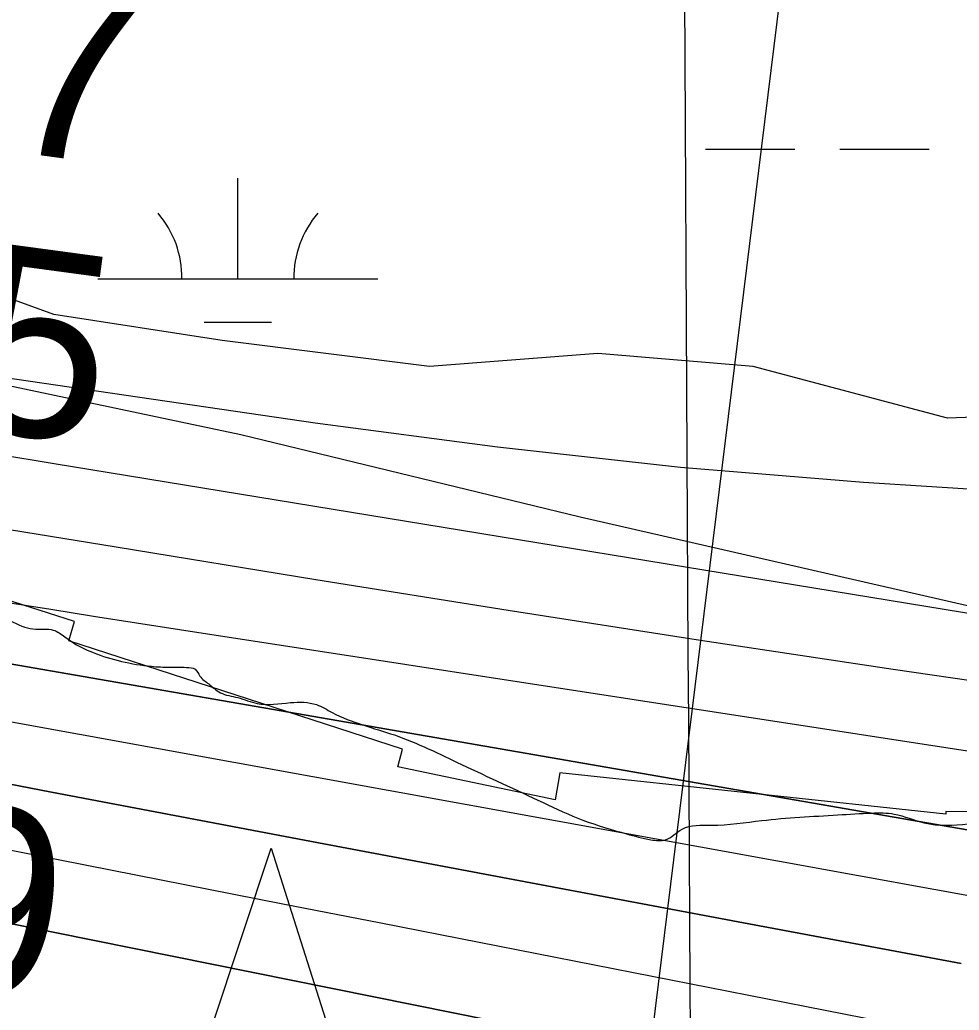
# Model space of a CAD drawing. Extents: x 3445503 to 3483459, y 540493 to 566012.
# Drawn here: x 3470479.7 to 3470815.4, y 552160.1 to 552514 of the extents above; entities that cross this region are included whole.
import ezdxf

# ---------------------------------------------------------------- set-up
doc = ezdxf.new("R2010")
doc.units = 0
for name, color, linetype in [('V-CHAN-NAID', 7, 'Continuous'), ('V-GRID-MAJR', 7, 'Continuous'), ('V-RIVR-EDGE', 7, 'Continuous'), ('V-RIVR-RANG', 7, 'Continuous'), ('V-RRAP-RVMT', 7, 'Continuous'), ('V-SITE-VEGE', 7, 'Continuous'), ('V-TOPO-DPTH', 7, 'Continuous'), ('V-TOPO-MINR', 7, 'Continuous'), ('V-TOPO-WATR', 7, 'Continuous'), ('V-WETL-SWMP', 7, 'Continuous')]:
    doc.layers.add(name, color=color, linetype=linetype)

msp = doc.modelspace()

# ---------------------------------------------------------------- linework, layer by layer
at = {"layer": 'V-CHAN-NAID'}
msp.add_lwpolyline([(3470557.99, 552154.51), (3470548.4, 552154.58), (3470569.53, 552218.06), (3470589.75, 552154.29), (3470580.16, 552154.36), (3470578.59, 552154.93), (3470576.49, 552155.55), (3470574.45, 552156), (3470572.42, 552156.31), (3470571.25, 552156.43), (3470569.72, 552156.51), (3470567.99, 552156.51), (3470566.62, 552156.44), (3470564.72, 552156.23), (3470563.35, 552156.02), (3470561.57, 552155.63), (3470560.04, 552155.21), (3470559.01, 552154.88)], close=True, dxfattribs=at)
at = {"layer": 'V-GRID-MAJR'}
msp.add_spline([(3470751.59, 545992.68), (3470719.87, 552050.56), (3470688.13, 558111.52), (3470656.4, 564172.5), (3470656.38, 564175.57)], degree=3, dxfattribs=at)
at = {"layer": 'V-RIVR-EDGE'}
msp.add_spline([(3466309.38, 552621.96), (3466349.7, 552619.42), (3466382.73, 552619.34), (3466411.93, 552618.58), (3466431.74, 552619.22), (3466456.43, 552621.25), (3466478.34, 552625.36), (3466500.25, 552626.35), (3466524.24, 552628.03), (3466536.75, 552627.65), (3466565.61, 552631.75), (3466586.13, 552632.4), (3466600.73, 552633.75), (3466616.03, 552634.41), (3466639.32, 552633.66), (3466653.57, 552633.62), (3466663.66, 552636.38), (3466670.96, 552636.71), (3466676.52, 552638.08), (3466689.38, 552636.31), (3466713.37, 552637.3), (3466728.67, 552638.65), (3466733.54, 552639.33), (3466741.19, 552639.31), (3466744.67, 552640.35), (3466765.88, 552643.43), (3466811.08, 552646.79), (3466822.21, 552647.81), (3466836.47, 552652.29), (3466848.28, 552649.83), (3466872.26, 552647.68), (3466895.55, 552644.84), (3466925.79, 552644.07), (3466966.46, 552642.93), (3466982.79, 552640.8), (3467002.6, 552635.19), (3467043.6, 552627.1), (3467061.67, 552625.66), (3467070.71, 552626.68), (3467078.71, 552629.09), (3467090.2, 552637.06), (3467099.25, 552641.56), (3467116.3, 552647.43), (3467156.66, 552659.15), (3467180.3, 552663.26), (3467190.05, 552666.71), (3467215.1, 552674.64), (3467224.5, 552681.23), (3467241.91, 552694.05), (3467256.19, 552704.44), (3467275.69, 552716.56), (3467305.63, 552735.6), (3467327.56, 552748.41), (3467352.29, 552766.43), (3467374.58, 552781.67), (3467388.85, 552788.24), (3467399.64, 552795.86), (3467402.78, 552801.76), (3467413.91, 552804.17), (3467419.48, 552807.63), (3467425.41, 552815.26), (3467432.37, 552818.72), (3467446.3, 552824.94), (3467466.13, 552834.63), (3467483.88, 552840.5), (3467499.18, 552841.5), (3467510.65, 552844.25), (3467520.05, 552847.71), (3467524.58, 552850.48), (3467538.49, 552854.96), (3467570.83, 552859.75), (3467609.08, 552864.17), (3467645.6, 552868.95), (3467670.28, 552869.58), (3467689.75, 552871.27), (3467696.01, 552871.26), (3467706.09, 552869.84), (3467716.52, 552869.47), (3467730.42, 552869.09), (3467744.68, 552872.18), (3467757.2, 552874.93), (3467768.33, 552874.9), (3467789.87, 552871.37), (3467862.18, 552872.93), (3467905.63, 552870.04), (3467943.49, 552856.05), (3467982.02, 552836.13), (3468014.64, 552810.68), (3468040.66, 552789.06), (3468070.15, 552766.39), (3468095.14, 552752.42), (3468129.53, 552738.43), (3468159.75, 552729.32), (3468202.15, 552725.39), (3468241.43, 552724.6), (3468263.67, 552723.5), (3468284.52, 552718.58), (3468310.55, 552700.09), (3468339.35, 552679.86), (3468348.37, 552674.28), (3468371.31, 552670.05), (3468394.95, 552672.07), (3468423.11, 552672.35), (3468450.57, 552670.55), (3468476.29, 552670.83), (3468493.33, 552672.18), (3468516.29, 552677.34), (3468541.34, 552687.36), (3468560.14, 552697.74), (3468569.53, 552699.45), (3468577.18, 552699.09), (3468586.55, 552693.15), (3468603.19, 552676.08), (3468627.15, 552664.55), (3468668.51, 552659.93), (3468712.66, 552659.12), (3468729.7, 552662.56), (3468746.74, 552667.38), (3468759.96, 552668.39), (3468773.15, 552661.75), (3468796.05, 552642.92), (3468815.14, 552632.1), (3468834.58, 552620.23), (3468847.09, 552617.42), (3468885.66, 552611.42), (3468924.92, 552605.06), (3468947.86, 552603.27), (3468956.91, 552605.33), (3468965.96, 552610.87), (3468970.84, 552616.42), (3468974.66, 552616.41), (3468976.73, 552609.8), (3468983.64, 552592.05), (3468990.57, 552583.69), (3469002.72, 552573.23), (3469014.52, 552565.91), (3469022.16, 552563.11), (3469029.11, 552562.39), (3469038.49, 552560.63), (3469047.86, 552555.39), (3469053.77, 552553.29), (3469073.92, 552550.81), (3469091.3, 552548.33), (3469106.58, 552542.04), (3469126.73, 552536.43), (3469142.71, 552533.61), (3469153.14, 552532.19), (3469162.52, 552528.34), (3469171.88, 552518.24), (3469185.76, 552509.51), (3469208.69, 552504.59), (3469232.67, 552501.75), (3469258.05, 552503.42), (3469277.18, 552507.55), (3469302.57, 552512.7), (3469341.87, 552520.6), (3469368.3, 552524.01), (3469396.11, 552521.51), (3469447.87, 552506.08), (3469526.01, 552475.99), (3469583.68, 552459.86), (3469651.08, 552445.09), (3469684.78, 552437.71), (3469730.66, 552432.73), (3469767.15, 552428.82), (3469829.71, 552423.45), (3469847.79, 552424.1), (3469856.83, 552424.07), (3469867.6, 552422.31), (3469876.28, 552418.46), (3469887.74, 552412.87), (3469925.6, 552399.22), (3469955.13, 552391.85), (3469977.36, 552385.88), (3470001.33, 552379.57), (3470024.27, 552378.47), (3470048.27, 552381.54), (3470074.01, 552388.43), (3470084.09, 552390.84), (3470093.83, 552391.51), (3470109.12, 552387.64), (3470138.28, 552372.97), (3470163.62, 552356.57), (3470192.44, 552345.72), (3470225.46, 552340.43), (3470241.79, 552339.34), (3470271.69, 552339.27), (3470310.96, 552335.7), (3470330.08, 552335.65), (3470358.59, 552336.27), (3470382.57, 552334.82), (3470398.21, 552331.31), (3470414.53, 552324.66), (3470435.02, 552316.62), (3470465.58, 552306.11), (3470481.55, 552297.03), (3470485.38, 552296.33), (3470491.63, 552295.97), (3470495.8, 552293.52), (3470499.96, 552290.73), (3470505.87, 552287.94), (3470526.71, 552283.02), (3470533.31, 552282.65), (3470539.22, 552282.64), (3470542.35, 552281.94), (3470544.08, 552279.5), (3470547.21, 552276.71), (3470551.37, 552273.57), (3470557.62, 552271.82), (3470564.57, 552269.71), (3470576.39, 552270.03), (3470585.77, 552269.31), (3470591.33, 552266.52), (3470613.56, 552258.47), (3470637.52, 552247.98), (3470666.69, 552234.35), (3470680.92, 552228.06), (3470696.55, 552223.15), (3470705.24, 552221.05), (3470710.45, 552221.03), (3470716.37, 552224.84), (3470726.81, 552226.21), (3470744.89, 552227.9), (3470772.01, 552229.92), (3470784.18, 552230.58), (3470792.17, 552230.22), (3470802.94, 552227.06), (3470818.58, 552226.67), (3470830.06, 552229.78), (3470835.98, 552233.58), (3470842.59, 552233.92), (3470861.01, 552232.83), (3470874.21, 552228.28), (3470890.18, 552221.28), (3470909.3, 552220.54), (3470935.37, 552220.48), (3470949.63, 552223.92), (3470960.76, 552226.32), (3470973.28, 552226.29), (3470997.6, 552221.71), (3471022.27, 552216.44), (3471070.56, 552205.19), (3471088.98, 552203.41), (3471111.92, 552203.01), (3471121.66, 552202.63), (3471127.91, 552201.58), (3471132.77, 552198.09), (3471136.58, 552193.21), (3471141.45, 552193.2), (3471145.63, 552195.97), (3471151.19, 552196.65), (3471156.75, 552196.64), (3471178.3, 552192.07), (3471192.54, 552188.21), (3471223.46, 552180.48), (3471265.84, 552168.56), (3471314.83, 552156.27), (3471351.3, 552145.4), (3471386.04, 552136.97), (3471401.34, 552136.59), (3471419.41, 552135.15), (3471433.66, 552131.99), (3471456.24, 552126.37), (3471476.74, 552123.19), (3471490.64, 552119.33), (3471513.9, 552109.19), (3471547.95, 552099.03), (3471579.56, 552092), (3471609.44, 552084.97), (3471637.24, 552078.65), (3471668.5, 552067.44), (3471684.82, 552061.84), (3471699.76, 552059.72), (3471716.44, 552054.46), (3471743.18, 552045.36), (3471759.5, 552035.93), (3471773.39, 552031.03), (3471788.67, 552023.34), (3471808.46, 552013.91), (3471820.61, 552009.01), (3471825.82, 552006.22), (3471833.45, 551997.16), (3471837.26, 551992.63), (3471849.41, 551987.39), (3471863.31, 551984.92), (3471900.51, 551985.87), (3471925.88, 551983.72), (3471961.68, 551978.07), (3472004.07, 551970.32), (3472058.26, 551955.59), (3472104.46, 551941.22), (3472151.7, 551925.11), (3472165.59, 551919.86), (3472170.8, 551915.33), (3472181.91, 551909.74), (3472191.98, 551907.28), (3472199.96, 551902.39), (3472208.99, 551898.9), (3472220.11, 551895.04), (3472235.39, 551890.14), (3472240.61, 551890.13), (3472245.47, 551889.77), (3472259.37, 551886.6), (3472269.45, 551885.19), (3472280.21, 551880.3), (3472294.81, 551878.87), (3472314.28, 551878.13), (3472330.27, 551879.13), (3472344.18, 551880.83), (3472354.25, 551878.72), (3472360.16, 551878.36), (3472367.81, 551879.04), (3472378.25, 551881.1), (3472386.24, 551881.08), (3472400.49, 551879.3), (3472427.26, 551878.19), (3472454.38, 551882.3), (3472479.76, 551882.93), (3472504.44, 551881.48), (3472524.95, 551881.43), (3472536.42, 551880.71), (3472544.41, 551877.9), (3472549.27, 551875.46), (3472555.18, 551875.44), (3472570.12, 551874.71), (3472580.21, 551875.73), (3472593.42, 551876.04), (3472610.1, 551875.66), (3472633.74, 551876.29), (3472647.29, 551873.48), (3472654.24, 551870.33), (3472660.15, 551870.32), (3472666.41, 551871.69), (3472682.05, 551870.96), (3472693.88, 551874.06), (3472707.1, 551879.59), (3472717.88, 551879.91), (3472730.73, 551876.4), (3472741.86, 551876.03), (3472753.68, 551876.69), (3472772.81, 551883.25), (3472794.03, 551888.41), (3472814.55, 551891.14), (3472833.33, 551892.83), (3472843.41, 551894.55), (3472860.46, 551899.37), (3472888.28, 551905.56), (3472914.02, 551910.02), (3472934.19, 551912.4), (3472958.18, 551913.73), (3472986.34, 551913.66), (3473020.75, 551912.88), (3473048.56, 551912.46), (3473074.99, 551916.22), (3473094.82, 551921.74), (3473113.96, 551930.38), (3473134.14, 551940.41), (3473153.29, 551952.18), (3473173.49, 551967.43), (3473183.94, 551974.01), (3473198.2, 551977.8), (3473219.4, 551974.96), (3473232.25, 551969.02), (3473250.3, 551958.55), (3473256.55, 551955.06), (3473269.4, 551952.07)], degree=3, dxfattribs=at)
at = {"layer": 'V-RIVR-RANG'}
msp.add_line((3470794.65, 552873.66), (3470640.42, 551623.14), dxfattribs=at)
at = {"layer": 'V-RRAP-RVMT'}
msp.add_lwpolyline([(3470927.13, 552230.34), (3470810.64, 552231.15), (3470810.69, 552230.2), (3470672.65, 552244.96), (3470671.02, 552235.25), (3470614.78, 552247.07), (3470616.5, 552253.35), (3470497.17, 552292.06), (3470499.3, 552299.02), (3470331.83, 552352.64), (3470328.08, 552342.11)], dxfattribs=at)
at = {"layer": 'V-SITE-VEGE'}
msp.add_lwpolyline([(3470822.53, 552303.64), (3470679.93, 552336.25), (3470558.74, 552365.73), (3470438.41, 552391.1), (3470378.25, 552403.79), (3470290.22, 552401.45), (3470220.93, 552423.94), (3470185.97, 552474.67), (3470165.67, 552545.27)], dxfattribs=at)
at = {"layer": 'V-TOPO-DPTH'}
for points in [[(3470860.67, 552271.89), (3470791.81, 552281.89), (3470722.99, 552292.18), (3470654.23, 552302.89), (3470585.52, 552313.88), (3470514.14, 552325.52), (3470481.15, 552330.91), (3470448.17, 552336.3), (3470415.19, 552341.69), (3470382.2, 552347.1), (3470138.53, 552387.05), (3470083.83, 552396.07), (3470029.14, 552405.15), (3469974.47, 552414.32), (3469919.8, 552423.55), (3469826.3, 552439.43), (3469818.4, 552440.78), (3469810.49, 552442.14), (3469802.59, 552443.52), (3469794.7, 552444.91), (3469644.62, 552471.5), (3469563.9, 552485.93), (3469483.2, 552500.53), (3469402.56, 552515.38)], [(3470938.46, 552203.7), (3470455.53, 552287.48), (3470448.78, 552288.66), (3470442.03, 552289.86), (3470435.29, 552291.07), (3470428.54, 552292.29), (3470371.16, 552302.8), (3470335.73, 552309.28), (3470300.29, 552315.75), (3470264.86, 552322.2), (3470229.42, 552328.65), (3469851.7, 552397.26), (3469828.48, 552401.42), (3469805.25, 552405.5), (3469782, 552409.47), (3469758.73, 552413.36), (3469525.08, 552451.88), (3469463.28, 552462.1), (3469401.48, 552472.36), (3469339.69, 552482.69)], [(3469339.69, 552482.69), (3469401.48, 552472.36), (3469463.28, 552462.1), (3469525.08, 552451.88), (3469758.73, 552413.36), (3469782, 552409.47), (3469805.25, 552405.5), (3469828.48, 552401.42), (3469851.7, 552397.26), (3470229.42, 552328.65), (3470264.86, 552322.2), (3470300.29, 552315.75), (3470335.73, 552309.28), (3470371.16, 552302.8), (3470428.54, 552292.29), (3470435.29, 552291.07), (3470442.03, 552289.86), (3470448.78, 552288.66), (3470455.53, 552287.48), (3470938.46, 552203.7)], [(3471018.47, 552081.83), (3470449.03, 552196.62), (3470439.61, 552198.5), (3470430.19, 552200.36), (3470420.76, 552202.19), (3470411.33, 552204), (3470401.89, 552205.76), (3470392.44, 552207.48), (3470382.98, 552209.14), (3470373.51, 552210.76), (3469839.63, 552300.35), (3469815.49, 552304.34), (3469791.34, 552308.27), (3469767.17, 552312.1), (3469742.99, 552315.86), (3469544.1, 552346.36), (3469476.75, 552356.98), (3469409.46, 552367.97), (3469342.27, 552379.53)], [(3469342.27, 552379.53), (3469409.46, 552367.97), (3469476.75, 552356.98), (3469544.1, 552346.36), (3469742.99, 552315.86), (3469767.17, 552312.1), (3469791.34, 552308.27), (3469815.49, 552304.34), (3469839.63, 552300.35), (3470373.51, 552210.76), (3470382.98, 552209.14), (3470392.44, 552207.48), (3470401.89, 552205.76), (3470411.33, 552204), (3470420.76, 552202.19), (3470430.19, 552200.36), (3470439.61, 552198.5), (3470449.03, 552196.62), (3471018.47, 552081.83)], [(3469991.25, 552335.44), (3470382.05, 552259.02), (3470409.3, 552253.72), (3470436.56, 552248.45), (3470463.82, 552243.23), (3470491.09, 552238.04), (3470588.36, 552219.62), (3470664.28, 552205.29), (3470740.21, 552191.01), (3470816.15, 552176.81)], [(3469991.25, 552335.44), (3470382.05, 552259.02), (3470409.3, 552253.72), (3470436.56, 552248.45), (3470463.82, 552243.23), (3470491.09, 552238.04), (3470588.36, 552219.62), (3470664.28, 552205.29), (3470740.21, 552191.01), (3470816.15, 552176.81)]]:
    msp.add_lwpolyline(points, dxfattribs=at)
at = {"layer": 'V-TOPO-MINR'}
for points in [[(3470846.85, 552344.55), (3470781.25, 552348.66), (3470715.76, 552354.03), (3470650.46, 552361.31), (3470585.29, 552369.87), (3470468.76, 552386.89), (3470461.95, 552387.93), (3470455.14, 552389.01), (3470448.35, 552390.17), (3470441.57, 552391.39), (3470385.03, 552401.83), (3470350.03, 552408.51), (3470315.08, 552415.47), (3470280.23, 552422.86), (3470245.43, 552430.53), (3469852.69, 552519.55), (3469837.63, 552523.01), (3469822.58, 552526.51), (3469807.55, 552530.1), (3469792.53, 552533.73), (3469689.17, 552559.01), (3469225.57, 552706.76)], [(3470863.21, 552294.59), (3470491.95, 552355.36), (3470471.76, 552358.67), (3470451.57, 552361.98), (3470431.37, 552365.29), (3470411.18, 552368.6), (3469981.34, 552439.13), (3469953.45, 552443.78), (3469925.58, 552448.53), (3469897.74, 552453.43), (3469869.91, 552458.43), (3469842.12, 552463.63), (3469814.36, 552468.99), (3469786.65, 552474.59), (3469758.97, 552480.36), (3469737.79, 552484.87), (3469699.55, 552492.99), (3469661.3, 552501.1), (3469623.04, 552509.16), (3469584.78, 552517.2), (3469229.21, 552591.75)], [(3470860.67, 552271.89), (3470791.81, 552281.89), (3470722.99, 552292.18), (3470654.23, 552302.89), (3470585.52, 552313.88), (3470514.14, 552325.52), (3470481.15, 552330.91), (3470448.17, 552336.3), (3470415.19, 552341.69), (3470382.2, 552347.1), (3470138.53, 552387.05), (3470083.83, 552396.07), (3470029.14, 552405.15), (3469974.47, 552414.32), (3469919.8, 552423.55), (3469826.3, 552439.43), (3469818.4, 552440.78), (3469810.49, 552442.14), (3469802.59, 552443.52), (3469794.7, 552444.91), (3469644.62, 552471.5), (3469563.9, 552485.93), (3469483.2, 552500.53), (3469402.56, 552515.38)], [(3471022.72, 552221.19), (3470536.72, 552296.02), (3470521.39, 552298.41), (3470506.06, 552300.81), (3470490.74, 552303.26), (3470475.42, 552305.73), (3470460.11, 552308.25), (3470444.8, 552310.79), (3470429.5, 552313.37), (3470414.2, 552315.98), (3470393.04, 552319.62), (3470367.16, 552324.09), (3470341.29, 552328.59), (3470315.43, 552333.13), (3470289.58, 552337.69), (3469871.47, 552411.75), (3469839.61, 552417.35), (3469807.74, 552422.89), (3469775.85, 552428.34), (3469743.95, 552433.73), (3469283.05, 552510.97)], [(3470834.53, 552198.17), (3470472.76, 552263.72), (3470456.07, 552266.76), (3470439.38, 552269.83), (3470422.7, 552272.94), (3470406.03, 552276.08), (3470262.06, 552303.31), (3470185.56, 552317.72), (3470109.05, 552332.06), (3470032.51, 552346.29), (3469955.96, 552360.45), (3469832.32, 552383.23), (3469817.57, 552385.9), (3469802.82, 552388.5), (3469788.04, 552391), (3469773.26, 552393.44), (3469677.82, 552408.87), (3469615.32, 552419.01), (3469552.82, 552429.19), (3469490.33, 552439.43), (3469427.85, 552449.7), (3469198.02, 552487.62)], [(3471056.05, 552103.34), (3470643.81, 552184.32), (3470608.77, 552191.2), (3470573.72, 552198.08), (3470538.67, 552204.96), (3470503.62, 552211.84), (3470468.58, 552218.73), (3470433.53, 552225.62), (3470398.49, 552232.51), (3470363.44, 552239.41), (3470060.15, 552299.15), (3470016.37, 552307.64), (3469972.55, 552315.95), (3469928.68, 552323.99), (3469884.78, 552331.86), (3469883.8, 552332.03), (3469840.33, 552339.45), (3469796.81, 552346.57), (3469753.22, 552353.25), (3469709.58, 552359.62), (3469179.93, 552434.21)], [(3471018.47, 552081.83), (3470449.03, 552196.62), (3470439.61, 552198.5), (3470430.19, 552200.36), (3470420.76, 552202.19), (3470411.33, 552204), (3470401.89, 552205.76), (3470392.44, 552207.48), (3470382.98, 552209.14), (3470373.51, 552210.76), (3469839.63, 552300.35), (3469815.49, 552304.34), (3469791.34, 552308.27), (3469767.17, 552312.1), (3469742.99, 552315.86), (3469544.1, 552346.36), (3469476.75, 552356.98), (3469409.46, 552367.97), (3469342.27, 552379.53)], [(3470816.15, 552176.81), (3470740.21, 552191.01), (3470664.28, 552205.29), (3470588.36, 552219.62), (3470491.09, 552238.04), (3470463.82, 552243.23), (3470436.56, 552248.45), (3470409.3, 552253.72), (3470382.05, 552259.02), (3469991.25, 552335.44)]]:
    msp.add_lwpolyline(points, dxfattribs=at)
at = {"layer": 'V-TOPO-WATR'}
msp.add_lwpolyline([(3470938.46, 552203.7), (3470455.53, 552287.48), (3470448.78, 552288.66), (3470442.03, 552289.86), (3470435.29, 552291.07), (3470428.54, 552292.29), (3470371.16, 552302.8), (3470335.73, 552309.28), (3470300.29, 552315.75), (3470264.86, 552322.2), (3470229.42, 552328.65), (3469851.7, 552397.26), (3469828.48, 552401.42), (3469805.25, 552405.5), (3469782, 552409.47), (3469758.73, 552413.36), (3469525.08, 552451.88), (3469463.28, 552462.1), (3469401.48, 552472.36), (3469339.69, 552482.69)], dxfattribs=at)
at = {"layer": 'V-WETL-SWMP'}
for p, q in [((3470724.7, 552467.82), (3470756.7, 552467.82)), ((3470772.7, 552467.82), (3470804.7, 552467.82)), ((3470557.64, 552421.39), (3470557.64, 552457.39)), ((3470507.64, 552421.39), (3470607.64, 552421.39)), ((3470545.64, 552405.96), (3470569.64, 552405.96))]:
    msp.add_line(p, q, dxfattribs=at)
msp.add_lwpolyline([(3470936.16, 552376.3), (3470811.2, 552371.67), (3470741.78, 552390.18), (3470686.25, 552394.81), (3470626.08, 552390.18), (3470552.03, 552399.44), (3470491.87, 552408.69), (3470440.96, 552427.2), (3470385.42, 552422.58), (3470316, 552417.95), (3470274.35, 552417.95), (3470223.44, 552422.58), (3470177.16, 552445.72), (3470149.4, 552473.48), (3470130.88, 552515.14)], dxfattribs=at)
for centre, start, end in [((3470502.4, 552421.86), 359.2282, 40.7718), ((3470612.88, 552421.86), 139.2282, 180.7718)]:
    msp.add_arc(centre, 35.25, start, end, dxfattribs=at)

# ---------------------------------------------------------------- texts
at = {"layer": 'V-RIVR-RANG'}
for s, rotation, p in [('24.7', 352.3283, (3470347.93, 552484.33)), ('23.5', 352.3283, (3470334.82, 552385.2)), ('-19', 352.608, (3470362.57, 552179.34))]:
    msp.add_text(s, height=67, rotation=rotation, dxfattribs=at).set_placement(p)

doc.saveas('drawing.dxf')
